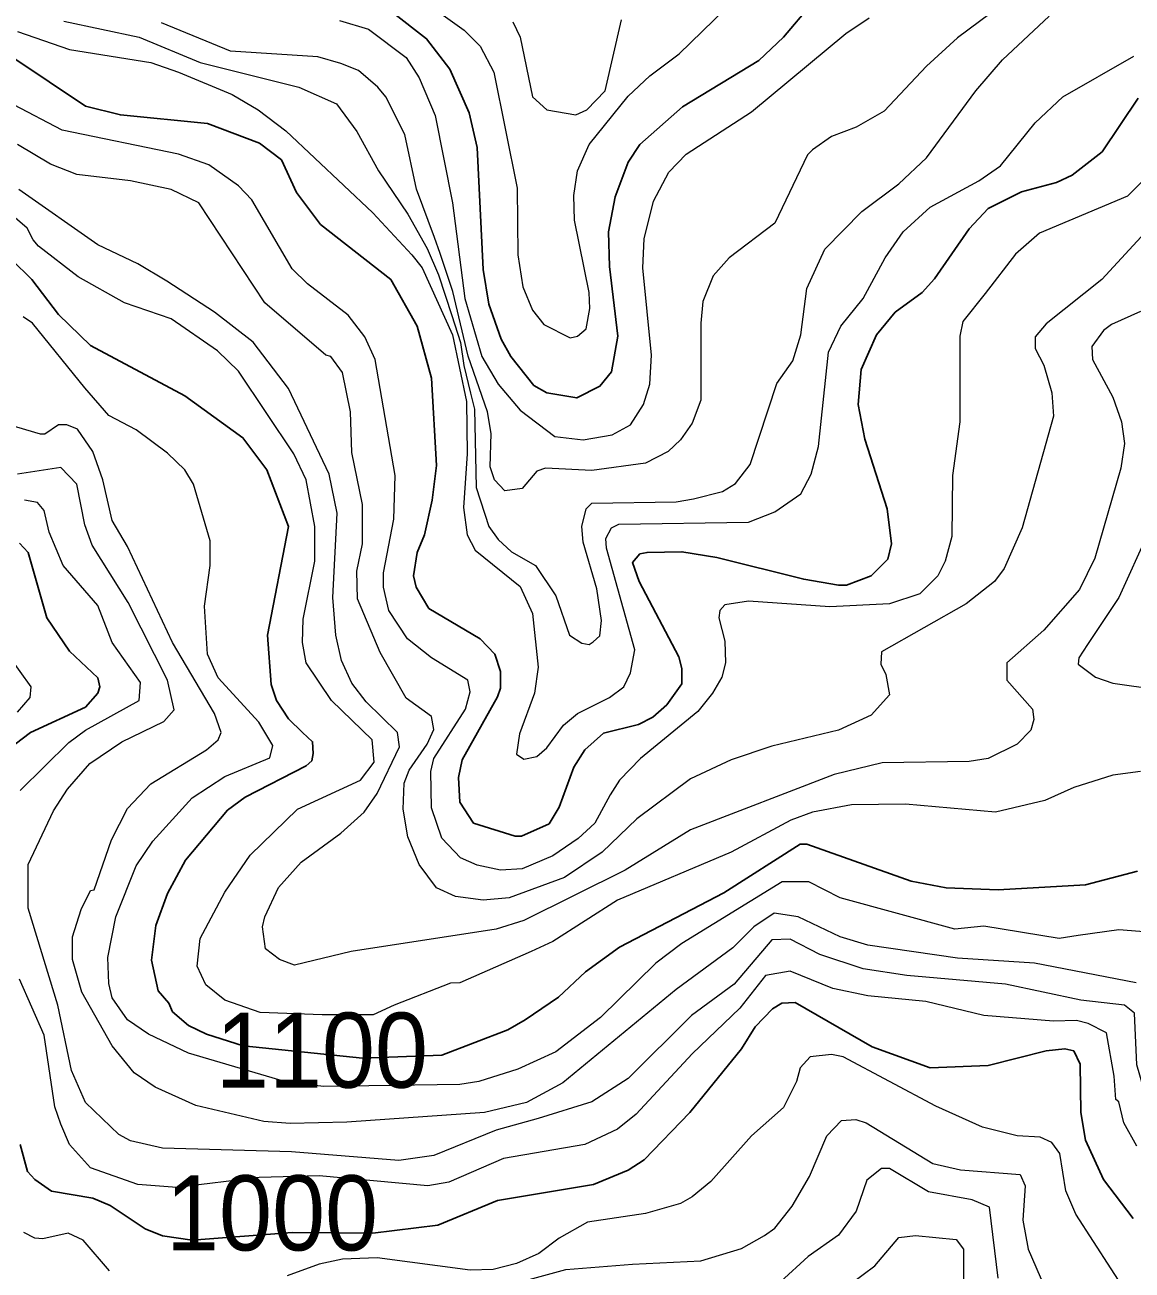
# Model space of a CAD drawing. Extents: x 423 to 448.8, y 7456.3 to 7484.
# Drawn here: x 445.483 to 446.664, y 7477.981 to 7479.308 of the extents above; entities that cross this region are included whole.
import ezdxf
from ezdxf.enums import TextEntityAlignment as Align

# ---------------------------------------------------------------- set-up
doc = ezdxf.new("R2010")
doc.units = 0
doc.header["$LTSCALE"] = 0.032
doc.layers.add('1', color=7, linetype='Continuous', lineweight=25)
doc.layers.add('2', color=7, linetype='Continuous', lineweight=13)
doc.layers.add('61', color=7, linetype='Continuous')

msp = doc.modelspace()

# ---------------------------------------------------------------- linework, layer by layer
at = {"layer": '1'}
for points in [[(445.8744, 7479.3219), (445.9115, 7479.2933), (445.9362, 7479.2608), (445.9571, 7479.2144), (445.9656, 7479.1773), (445.9718, 7479.0473), (445.978, 7479.0102), (445.9911, 7478.9731), (446.0012, 7478.9545), (446.0259, 7478.9235), (446.0399, 7478.9158), (446.0716, 7478.9104), (446.0963, 7478.9228), (446.1087, 7478.9383), (446.1156, 7478.9762)], [(446.1156, 7478.9762), (446.1064, 7479.0504), (446.1056, 7479.0876), (446.1125, 7479.1247), (446.1265, 7479.1618), (446.1389, 7479.1804), (446.1845, 7479.2206), (446.2657, 7479.2701), (446.292, 7479.2948), (446.3214, 7479.3296)], [(445.4706, 7479.2732), (445.548, 7479.2214), (445.5851, 7479.2121), (445.6779, 7479.2028), (445.7336, 7479.1819), (445.7568, 7479.1641), (445.773, 7479.1293), (445.7986, 7479.0953), (445.8736, 7479.0365), (445.9014, 7478.987), (445.9169, 7478.9313), (445.9223, 7478.8385), (445.9176, 7478.8014), (445.9092, 7478.7643), (445.9014, 7478.7457), (445.8975, 7478.7209), (445.9006, 7478.7086), (445.9138, 7478.6861), (445.9687, 7478.6536), (445.9842, 7478.6374), (445.9903, 7478.6188), (445.9903, 7478.601), (445.9872, 7478.5918), (445.9494, 7478.5245), (445.9455, 7478.5059), (445.9471, 7478.4796), (445.9617, 7478.4572), (446.0059, 7478.4433), (446.0128, 7478.4433), (446.0422, 7478.4564), (446.053, 7478.4742), (446.0685, 7478.5168), (446.0801, 7478.5353), (446.1002, 7478.5531), (446.1373, 7478.5624), (446.1528, 7478.5701), (446.1675, 7478.5832), (446.1837, 7478.6057), (446.1837, 7478.6219), (446.1806, 7478.6343), (446.1381, 7478.7148), (446.1311, 7478.7348), (446.1389, 7478.7441), (446.1466, 7478.7457), (446.1837, 7478.7465), (446.2209, 7478.7403), (446.3137, 7478.7171), (446.3508, 7478.7109), (446.3593, 7478.7109), (446.3856, 7478.7209), (446.4034, 7478.7387), (446.4073, 7478.755), (446.4026, 7478.7921), (446.3786, 7478.8664), (446.3717, 7478.9035), (446.3748, 7478.9406), (446.391, 7478.9777), (446.4111, 7479.0017), (446.4397, 7479.0226), (446.4529, 7479.0373), (446.49, 7479.0907), (446.5101, 7479.1123), (446.5457, 7479.1301), (446.5829, 7479.1401), (446.5998, 7479.1479), (446.6316, 7479.1726), (446.6702, 7479.2299)], [(446.0808, 7478.2986), (446.0523, 7478.2715), (446.0167, 7478.2476), (445.9981, 7478.2367), (445.9277, 7478.2097), (445.8434, 7478.2067), (445.7161, 7478.2197), (445.6768, 7478.2321), (445.6578, 7478.2414), (445.6408, 7478.2561), (445.6369, 7478.2654), (445.6253, 7478.2785), (445.6183, 7478.311), (445.6229, 7478.3481), (445.6353, 7478.3822), (445.6547, 7478.4178), (445.6995, 7478.4711), (445.7181, 7478.485), (445.7831, 7478.5183), (445.7893, 7478.5237), (445.7908, 7478.5314), (445.79, 7478.5439), (445.7792, 7478.5539), (445.7645, 7478.5685), (445.7514, 7478.5879), (445.7459, 7478.6049), (445.7421, 7478.6575), (445.7645, 7478.7735), (445.7413, 7478.8339), (445.7158, 7478.8679), (445.6539, 7478.9128), (445.5533, 7478.9661), (445.5193, 7478.9993), (445.4907, 7479.0365), (445.4691, 7479.0581)], [(445.4412, 7478.5175), (445.4892, 7478.5539), (445.5479, 7478.5809), (445.5611, 7478.5956), (445.5634, 7478.6026), (445.5611, 7478.6119), (445.5309, 7478.6405), (445.5069, 7478.6761), (445.4867, 7478.7458), (445.4776, 7478.7557)], [(446.6695, 7478.4061), (446.6138, 7478.3914), (446.521, 7478.386), (446.4653, 7478.3883), (446.4282, 7478.3953), (446.3168, 7478.4347), (446.3098, 7478.4347), (446.2286, 7478.3829), (446.1172, 7478.3249), (446.0808, 7478.2986)], [(446.6648, 7478.0356), (446.6331, 7478.0774), (446.6138, 7478.1192), (446.6091, 7478.1486), (446.6083, 7478.2004), (446.6014, 7478.2143), (446.5921, 7478.2166), (446.572, 7478.2143), (446.5101, 7478.1988), (446.4483, 7478.1965), (446.3864, 7478.2189), (446.3044, 7478.2661), (446.2904, 7478.2654), (446.2804, 7478.2592), (446.2619, 7478.2399), (446.2472, 7478.2166), (446.1922, 7478.1486), (446.1435, 7478.0983), (446.1265, 7478.0874), (446.0894, 7478.072), (445.9873, 7478.055), (445.9235, 7478.0285), (445.8541, 7478.0202), (445.7681, 7478.0208), (445.6616, 7478.0125), (445.6299, 7478.0171), (445.6114, 7478.0248), (445.5743, 7478.0495), (445.5557, 7478.0573), (445.5116, 7478.065), (445.4938, 7478.0774), (445.4861, 7478.0859), (445.4783, 7478.1146)]]:
    msp.add_lwpolyline(points, dxfattribs=at)
at = {"layer": '2'}
for points in [[(446.5604, 7479.3559), (446.4776, 7479.2941), (446.4444, 7479.2639), (446.3995, 7479.2159), (446.3694, 7479.1989), (446.3431, 7479.1889), (446.3229, 7479.1749), (446.3175, 7479.1695), (446.2827, 7479.0968), (446.234, 7479.0597), (446.217, 7479.0404), (446.2062, 7479.0133), (446.2038, 7478.9901), (446.2038, 7478.9081), (446.1946, 7478.8834), (446.1822, 7478.8656), (446.169, 7478.8532), (446.1451, 7478.8408), (446.0878, 7478.8331), (446.0383, 7478.8354), (446.029, 7478.8323), (446.0135, 7478.8137), (445.995, 7478.8114), (445.9841, 7478.823), (445.9795, 7478.837), (445.9803, 7478.8725), (445.9765, 7478.8957), (445.9558, 7478.9548), (445.9394, 7479.0237), (445.9259, 7479.0643), (445.92, 7479.0814), (445.9009, 7479.1328), (445.8883, 7479.1912), (445.8682, 7479.2314), (445.8596, 7479.2415), (445.8388, 7479.2593), (445.8202, 7479.267), (445.7955, 7479.274), (445.7027, 7479.2801), (445.6291, 7479.3103)], [(445.9068, 7479.3343), (445.9517, 7479.3025), (445.9687, 7479.2855), (445.9834, 7479.2577), (446.0082, 7479.134), (446.0089, 7479.0628), (446.0143, 7479.0288), (446.0244, 7479.004), (446.0367, 7478.9886), (446.0646, 7478.9746), (446.0724, 7478.9762), (446.0816, 7478.9839), (446.0855, 7479.0056), (446.0847, 7479.0226), (446.0693, 7479.0999), (446.0685, 7479.1262), (446.0724, 7479.1525), (446.0847, 7479.1804), (446.1265, 7479.2322), (446.1497, 7479.2538), (446.1807, 7479.277), (446.2301, 7479.325)], [(445.5248, 7479.3119), (445.6052, 7479.2948), (445.6702, 7479.2678), (445.7754, 7479.2415), (445.8156, 7479.2237), (445.8372, 7479.1943), (445.8604, 7479.1525), (445.8914, 7479.1061), (445.9122, 7479.0698), (445.9242, 7479.0417), (445.9383, 7478.9983), (445.9478, 7478.9693), (445.9513, 7478.9451), (445.9583, 7478.9154), (445.9625, 7478.8984), (445.9644, 7478.8148), (445.978, 7478.7735), (445.988, 7478.7596), (446.002, 7478.7465), (446.0275, 7478.7318), (446.0492, 7478.6993), (446.0638, 7478.6575), (446.077, 7478.649), (446.0847, 7478.6474), (446.0893, 7478.6505), (446.0963, 7478.6567), (446.0979, 7478.673), (446.0932, 7478.707), (446.0785, 7478.7565), (446.077, 7478.7735), (446.0816, 7478.7921), (446.0878, 7478.7983), (446.1776, 7478.7998), (446.1961, 7478.8029), (446.2271, 7478.8107), (446.241, 7478.8191), (446.2564, 7478.8393), (446.285, 7478.9259), (446.3021, 7478.9498), (446.3106, 7478.9777), (446.3168, 7479.0272), (446.3361, 7479.069), (446.3756, 7479.1092), (446.415, 7479.1386), (446.4444, 7479.1664), (446.497, 7479.2376), (446.5256, 7479.2709), (446.5751, 7479.3173)], [(445.8187, 7479.3126), (445.8496, 7479.3033), (445.8898, 7479.2732), (445.9037, 7479.2515), (445.9208, 7479.2113), (445.9393, 7479.1185), (445.9525, 7479.0164), (445.9703, 7478.9545), (445.988, 7478.9251), (446.0112, 7478.8972), (446.0484, 7478.8694), (446.0786, 7478.8656), (446.1095, 7478.871), (446.1288, 7478.8818), (446.1427, 7478.9035), (446.1497, 7478.9251), (446.1513, 7478.9561), (446.142, 7479.0489), (446.1435, 7479.0798), (446.1536, 7479.1201), (446.1698, 7479.151), (446.1883, 7479.1703), (446.258, 7479.2152), (446.3585, 7479.2987), (446.3833, 7479.3157)], [(446.0035, 7479.3111), (446.0112, 7479.2949), (446.0244, 7479.2314), (446.0399, 7479.2175), (446.0708, 7479.2121), (446.0824, 7479.2175), (446.1018, 7479.2376), (446.1195, 7479.3134)], [(445.4753, 7479.301), (445.5309, 7479.2817), (445.6176, 7479.2678), (445.647, 7479.2577)], [(445.647, 7479.2577), (445.7042, 7479.2337), (445.732, 7479.2175), (445.7614, 7479.195), (445.8543, 7479.1077), (445.896, 7479.0628), (445.9068, 7479.0489), (445.9393, 7478.9777), (445.954, 7478.9066), (445.9548, 7478.8509), (445.9509, 7478.7937), (445.9548, 7478.7643), (445.9633, 7478.748), (446.0112, 7478.7093), (446.0244, 7478.6807), (446.0306, 7478.6235), (446.0267, 7478.5956), (446.0105, 7478.5523), (446.0074, 7478.5307), (446.0151, 7478.5252), (446.0291, 7478.5283), (446.0399, 7478.5376), (446.0576, 7478.5616), (446.0724, 7478.5739), (446.1064, 7478.591), (446.1219, 7478.6026), (446.1288, 7478.6173), (446.1335, 7478.642), (446.1033, 7478.7503), (446.1025, 7478.7604), (446.1087, 7478.7719), (446.1164, 7478.7758), (446.2549, 7478.7781), (446.2827, 7478.789), (446.3106, 7478.8083), (446.3214, 7478.8292), (446.3292, 7478.8586), (446.3399, 7478.9592), (446.3531, 7478.987), (446.3771, 7479.0164), (446.4003, 7479.0597), (446.4196, 7479.0876), (446.4483, 7479.1138), (446.5001, 7479.1417), (446.5233, 7479.1579), (446.5604, 7479.2036), (446.5898, 7479.2314), (446.6656, 7479.2747)], [(446.6826, 7479.1494), (446.6587, 7479.1254), (446.565, 7479.086), (446.5395, 7479.0636), (446.507, 7479.0218), (446.4831, 7478.9917), (446.48, 7478.9762), (446.48, 7478.8849), (446.4722, 7478.8277), (446.4715, 7478.7627), (446.4645, 7478.7364), (446.4567, 7478.7209), (446.4374, 7478.7016), (446.405, 7478.6908), (446.3415, 7478.6877), (446.2549, 7478.6938), (446.2294, 7478.69), (446.224, 7478.6838), (446.2232, 7478.6761), (446.2294, 7478.6513), (446.2301, 7478.6281), (446.2263, 7478.6127), (446.2162, 7478.5956), (446.2008, 7478.5763), (446.1396, 7478.526), (446.1172, 7478.5028), (446.1072, 7478.4874), (446.0909, 7478.4572), (446.0731, 7478.4409), (446.0461, 7478.4224), (446.0136, 7478.4085), (445.9904, 7478.4069), (445.9656, 7478.4123), (445.9478, 7478.4201), (445.9277, 7478.441), (445.9169, 7478.4734), (445.9161, 7478.5121), (445.9192, 7478.526), (445.9532, 7478.5786), (445.9579, 7478.5972), (445.9556, 7478.6095), (445.9169, 7478.6335), (445.8913, 7478.6536), (445.8713, 7478.6838), (445.8658, 7478.7086), (445.8658, 7478.724), (445.8767, 7478.7813), (445.8782, 7478.8277), (445.8566, 7478.9514), (445.8457, 7478.9754), (445.8279, 7478.9986), (445.7846, 7479.0319), (445.7684, 7479.0481), (445.7251, 7479.1216), (445.7111, 7479.1363), (445.6794, 7479.1587), (445.647, 7479.1703), (445.5232, 7479.1958), (445.4714, 7479.2229)], [(446.572, 7478.9893), (446.5604, 7478.9754), (446.5604, 7478.963), (446.5697, 7478.9453), (446.5782, 7478.9159), (446.5798, 7478.8911), (446.5465, 7478.772), (446.5272, 7478.7287), (446.5171, 7478.7148), (446.4869, 7478.6908), (446.3964, 7478.6397), (446.3957, 7478.6266), (446.4011, 7478.6157), (446.4049, 7478.5941), (446.3856, 7478.5724), (446.3508, 7478.5562), (446.2797, 7478.5392), (446.2363, 7478.5245), (446.193, 7478.5044), (446.1358, 7478.4618), (446.0986, 7478.4262), (446.0584, 7478.3992), (445.9997, 7478.3775), (445.9718, 7478.3752), (445.9424, 7478.3791), (445.9223, 7478.3883), (445.9037, 7478.4131), (445.8914, 7478.4425), (445.8867, 7478.4719), (445.8875, 7478.4997), (445.8929, 7478.5137), (445.9122, 7478.5415), (445.9192, 7478.557), (445.9169, 7478.5709), (445.8898, 7478.5902), (445.862, 7478.639), (445.838, 7478.6962), (445.8372, 7478.7256), (445.8434, 7478.755), (445.8434, 7478.7967), (445.8318, 7478.8524), (445.8303, 7478.8957), (445.8218, 7478.9375), (445.8094, 7478.9545), (445.804, 7478.956), (445.739, 7479.0117), (445.6686, 7479.1185), (445.6392, 7479.1324), (445.5959, 7479.1417), (445.5387, 7479.1486), (445.5108, 7479.1595), (445.4753, 7479.1804)], [(446.7484, 7479.1633), (446.6315, 7479.0365), (446.572, 7478.9893)], [(446.6076, 7478.7062), (446.5697, 7478.6629), (446.5302, 7478.6281), (446.5302, 7478.6096), (446.5573, 7478.5786), (446.5589, 7478.5678), (446.5558, 7478.5562), (446.541, 7478.5415), (446.5101, 7478.526), (446.49, 7478.5229), (446.3972, 7478.5214), (446.3462, 7478.509), (446.193, 7478.4502), (446.1234, 7478.4069), (446.0151, 7478.3535), (445.9857, 7478.3443), (445.831, 7478.3203), (445.7707, 7478.3056), (445.7546, 7478.3119), (445.7397, 7478.3233), (445.7367, 7478.3466), (445.739, 7478.3574), (445.7537, 7478.3884), (445.7777, 7478.4154), (445.8202, 7478.4463), (445.8449, 7478.4688), (445.8589, 7478.4889), (445.8828, 7478.5384), (445.8805, 7478.5538), (445.8473, 7478.5864), (445.8318, 7478.6065), (445.821, 7478.6304), (445.8148, 7478.6575), (445.8117, 7478.6977), (445.8163, 7478.7875), (445.8078, 7478.8292), (445.7645, 7478.9205), (445.7266, 7478.97), (445.6856, 7479.0017), (445.6346, 7479.035), (445.6037, 7479.0535), (445.5611, 7479.0736), (445.4768, 7479.1324)], [(445.8535, 7478.5461), (445.8101, 7478.5879), (445.7831, 7478.6281), (445.7792, 7478.6498), (445.78, 7478.6745), (445.7924, 7478.7364), (445.7924, 7478.7735), (445.7831, 7478.823), (445.7699, 7478.8508), (445.7111, 7478.939), (445.6887, 7478.9607), (445.6392, 7478.9947), (445.5897, 7479.0118), (445.5402, 7479.0396), (445.4977, 7479.0721), (445.4923, 7479.079), (445.4859, 7479.0915), (445.4706, 7479.1046)], [(446.6726, 7479.0025), (446.6416, 7478.9886), (446.6331, 7478.9823), (446.6207, 7478.9653), (446.6215, 7478.9514), (446.6432, 7478.9112), (446.6525, 7478.8849), (446.6556, 7478.8617), (446.6517, 7478.8354), (446.6238, 7478.7395), (446.6076, 7478.7062)], [(446.3524, 7478.3775), (446.3191, 7478.3945), (446.2905, 7478.3945), (446.1837, 7478.3288), (446.1559, 7478.3079), (446.0971, 7478.2499), (446.0492, 7478.2135), (446.0089, 7478.195), (445.9672, 7478.1818), (445.9471, 7478.1787), (445.8016, 7478.1765), (445.7625, 7478.181), (445.6578, 7478.212), (445.6152, 7478.2321), (445.5928, 7478.2476), (445.5765, 7478.2708), (445.5727, 7478.2863), (445.5719, 7478.3141), (445.5804, 7478.3574), (445.6021, 7478.4116), (445.6199, 7478.4378), (445.6616, 7478.4843), (445.6965, 7478.5067), (445.7444, 7478.5268), (445.7475, 7478.54), (445.7328, 7478.5647), (445.6895, 7478.6119), (445.6779, 7478.6374), (445.6748, 7478.6885), (445.681, 7478.7318), (445.681, 7478.7581), (445.6632, 7478.8184), (445.6539, 7478.8339), (445.6353, 7478.8516), (445.6021, 7478.8764), (445.5727, 7478.8918), (445.5472, 7478.9213), (445.4915, 7478.9901), (445.4814, 7478.997)], [(445.5433, 7478.3652), (445.5533, 7478.3852), (445.5572, 7478.386), (445.5758, 7478.4394), (445.5928, 7478.4726), (445.6176, 7478.4989), (445.6771, 7478.5353), (445.6895, 7478.5461), (445.6926, 7478.5539), (445.6856, 7478.574), (445.6407, 7478.6498), (445.5928, 7478.7519), (445.5765, 7478.7797), (445.5665, 7478.823), (445.5556, 7478.8532), (445.5394, 7478.8771), (445.5279, 7478.8818), (445.5193, 7478.8818), (445.5046, 7478.8717), (445.5, 7478.8717), (445.4551, 7478.8849)], [(446.1265, 7478.1849), (446.0878, 7478.1602), (446.0306, 7478.1424), (445.9857, 7478.13), (445.9192, 7478.1029), (445.8821, 7478.0975), (445.7676, 7478.1068), (445.6299, 7478.1107), (445.5959, 7478.1184), (445.5835, 7478.1253), (445.5479, 7478.1594), (445.5332, 7478.1934), (445.5186, 7478.2631), (445.4868, 7478.3667), (445.4868, 7478.4131), (445.5139, 7478.4703), (445.5286, 7478.4935), (445.5526, 7478.5206), (445.5866, 7478.5438), (445.6314, 7478.5655), (445.6423, 7478.5778), (445.6353, 7478.6096), (445.5936, 7478.6923), (445.5549, 7478.7534), (445.5472, 7478.7751), (445.5387, 7478.8184), (445.5217, 7478.8362), (445.4753, 7478.8292)], [(445.4783, 7478.492), (445.5301, 7478.543), (445.548, 7478.5562), (445.6052, 7478.5879), (445.6067, 7478.6072), (445.5765, 7478.6498), (445.5611, 7478.6892), (445.524, 7478.7318), (445.5093, 7478.7673), (445.5038, 7478.7905), (445.4969, 7478.799), (445.483, 7478.8014)], [(446.6811, 7478.7674), (446.6494, 7478.6977), (446.6161, 7478.6474), (446.6068, 7478.6335), (446.606, 7478.6266), (446.6246, 7478.6127), (446.6432, 7478.6065), (446.736, 7478.5933)], [(445.4753, 7478.5755), (445.4891, 7478.591), (445.4899, 7478.6026), (445.4667, 7478.6351)], [(446.6726, 7478.5121), (446.6432, 7478.5082), (446.6014, 7478.4951), (446.5705, 7478.4812), (446.5179, 7478.4688), (446.422, 7478.4773), (446.3647, 7478.4765), (446.323, 7478.4688), (446.2998, 7478.4603), (446.2363, 7478.4262), (446.1149, 7478.3752), (446.0461, 7478.3311), (446.0229, 7478.3203), (445.9471, 7478.287), (445.937, 7478.2866), (445.8769, 7478.2633), (445.8546, 7478.2527), (445.8004, 7478.2528), (445.7343, 7478.2553), (445.6965, 7478.2684), (445.6763, 7478.2847), (445.6671, 7478.3048), (445.6702, 7478.3342), (445.6965, 7478.3837), (445.7235, 7478.4231), (445.7738, 7478.4719), (445.8411, 7478.5028), (445.8558, 7478.5221), (445.8535, 7478.5461)], [(446.9626, 7477.9011), (446.9332, 7477.9862), (446.8922, 7478.0449), (446.8768, 7478.0797), (446.8643, 7478.0983), (446.845, 7478.1168), (446.7971, 7478.1485), (446.7692, 7478.1818), (446.7561, 7478.2105), (446.753, 7478.2321), (446.7538, 7478.2955), (446.7576, 7478.3141), (446.7561, 7478.3411), (446.7406, 7478.3466), (446.6896, 7478.3404), (446.6494, 7478.3435), (446.6061, 7478.3373), (446.5859, 7478.3342), (446.5055, 7478.3473), (446.4746, 7478.3442), (446.3524, 7478.3775)], [(446.6679, 7478.287), (446.5596, 7478.3079), (446.4777, 7478.3133), (446.3818, 7478.3272), (446.3524, 7478.3358), (446.3075, 7478.3574), (446.282, 7478.3613), (446.2603, 7478.3465), (446.2379, 7478.3241), (446.1776, 7478.28), (446.0569, 7478.1803), (446.0182, 7478.1594), (445.9734, 7478.1486), (445.8264, 7478.1385), (445.7661, 7478.137), (445.7382, 7478.1393), (445.6655, 7478.1563), (445.6222, 7478.1756), (445.5998, 7478.1911), (445.5765, 7478.2197), (445.5441, 7478.277), (445.534, 7478.3118), (445.534, 7478.3358), (445.5433, 7478.3652)], [(446.7909, 7477.9305), (446.7623, 7477.9893), (446.739, 7478.0712), (446.7151, 7478.1176), (446.6973, 7478.1393), (446.6757, 7478.1749), (446.6687, 7478.1996), (446.6663, 7478.2545), (446.6556, 7478.2631), (446.6091, 7478.2685), (446.5287, 7478.2855), (446.4235, 7478.2947), (446.3771, 7478.3017), (446.3307, 7478.3172), (446.299, 7478.3334), (446.2796, 7478.3327), (446.2394, 7478.2855), (446.1938, 7478.2522), (446.1265, 7478.1849)], [(446.6687, 7478.113), (446.6548, 7478.1378), (446.6494, 7478.1602), (446.6462, 7478.1625), (446.6447, 7478.1873), (446.6362, 7478.2336), (446.6169, 7478.2437), (446.6045, 7478.2468), (446.5798, 7478.246), (446.5055, 7478.2522), (446.4436, 7478.2669), (446.3818, 7478.2731), (446.3446, 7478.2808), (446.299, 7478.2994), (446.2727, 7478.2947), (446.2456, 7478.2599), (446.1946, 7478.2112), (446.135, 7478.147), (446.1149, 7478.1308), (446.0801, 7478.1145), (445.9935, 7478.0998), (445.9354, 7478.0743), (445.913, 7478.0704), (445.7969, 7478.0814), (445.7331, 7478.0795), (445.6454, 7478.0689), (445.6037, 7478.072), (445.5533, 7478.0898), (445.5309, 7478.1146), (445.5217, 7478.1362), (445.5154, 7478.1548), (445.5039, 7478.2313), (445.4775, 7478.2909)], [(446.6602, 7477.9529), (446.6037, 7478.0403), (446.5929, 7478.0651), (446.5867, 7478.1052), (446.5782, 7478.1169), (446.5658, 7478.1223), (446.5411, 7478.1238), (446.504, 7478.1331), (446.4545, 7478.1555), (446.3555, 7478.2081), (446.3431, 7478.2104), (446.3206, 7478.2081), (446.3098, 7478.1965), (446.3059, 7478.1818), (446.292, 7478.154), (446.258, 7478.1238), (446.2147, 7478.0751), (446.1946, 7478.0589), (446.1822, 7478.0519), (446.1451, 7478.041), (446.0832, 7478.0318), (446.053, 7478.0148), (446.0313, 7477.9985), (446.0074, 7477.9877), (445.9826, 7477.9815), (445.9579, 7477.9807), (445.8589, 7477.9939), (445.8218, 7477.9923), (445.797, 7477.9869), (445.763, 7477.9745)], [(445.944, 7477.9498), (446.06, 7477.9815), (446.1312, 7477.9869), (446.2039, 7477.9908), (446.2472, 7478.0039), (446.2719, 7478.0178), (446.2827, 7478.0256), (446.3013, 7478.0488), (446.3198, 7478.0805), (446.3384, 7478.1238), (446.3539, 7478.1401), (446.3691, 7478.1411), (446.3802, 7478.1377), (446.4514, 7478.0944), (446.4808, 7478.0875), (446.5442, 7478.0828), (446.5496, 7478.0704), (446.5473, 7478.0341), (446.5527, 7478.0032), (446.5704, 7477.963)], [(446.521, 7477.9722), (446.5117, 7478.048), (446.4931, 7478.0558), (446.4467, 7478.0642), (446.4049, 7478.089), (446.3964, 7478.089), (446.3809, 7478.0766), (446.3694, 7478.0434), (446.3508, 7478.0179), (446.3183, 7477.9954), (446.2889, 7477.9683)], [(445.5735, 7477.98), (445.5456, 7478.0125), (445.5294, 7478.0202), (445.5023, 7478.014), (445.4938, 7478.0147), (445.4822, 7478.0209)], [(446.3647, 7477.9668), (446.3894, 7477.9854), (446.415, 7478.0155), (446.4328, 7478.0178), (446.4761, 7478.0132), (446.4838, 7478.0032), (446.4838, 7477.9552)]]:
    msp.add_lwpolyline(points, dxfattribs=at)

# ---------------------------------------------------------------- texts
at = {"layer": '61', "width": 0.95}
for s, p in [('1100', (445.8, 7478.1752)), ('1000', (445.7468, 7478.0017))]:
    msp.add_text(s, height=0.08, dxfattribs=at).set_placement(p, align=Align.CENTER)

doc.saveas('drawing.dxf')
